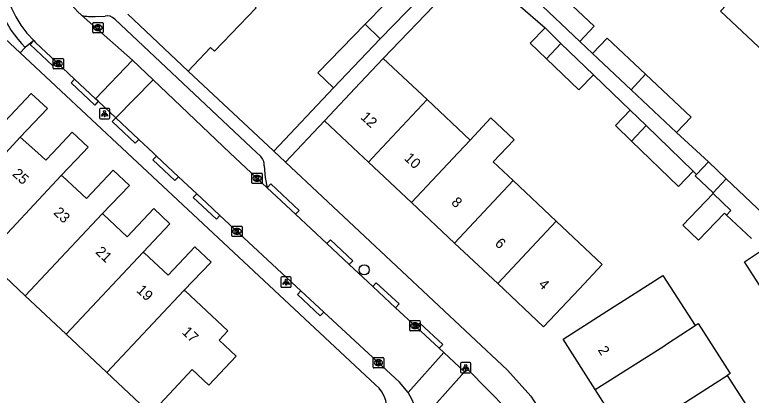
# Model space of a CAD drawing. Extents: x 158474 to 159560, y 388525 to 389605.
# Drawn here: x 159116.3 to 159187.2, y 389226.6 to 389263.3 of the extents above; entities that cross this region are included whole.
import ezdxf

# ---------------------------------------------------------------- set-up
doc = ezdxf.new("R2010")
doc.units = 0
for name, color, linetype in [('IMGEO_Boom', 7, 'Continuous'), ('IMGEO_Kolk', 7, 'Continuous'), ('IMGEO_Lichtpunt', 7, 'Continuous'), ('IMGEO_Muur', 7, 'Continuous'), ('IMGEO_Pand', 7, 'Continuous'), ('IMGEO_Pand_nummerreeks', 7, 'Continuous'), ('IMGEO_Rijbaan_lokaal_open', 7, 'Continuous'), ('IMGEO_Voetpad_open', 7, 'Continuous')]:
    doc.layers.add(name, color=color, linetype=linetype)

msp = doc.modelspace()

# ---------------------------------------------------------------- linework, layer by layer
at = {"layer": 'IMGEO_Boom'}
msp.add_circle((159149.978, 389238.712), 0.489, dxfattribs=at)
at = {"layer": 'IMGEO_Kolk'}
for p, q in [((159123.839, 389261.615), (159123.839, 389262.467)), ((159123.914, 389262.541), (159124.766, 389262.541)), ((159124.327, 389262.321), (159124.352, 389262.321)), ((159124.84, 389262.467), (159124.84, 389261.615)), ((159124.766, 389261.541), (159123.914, 389261.541)), ((159124.35, 389261.761), (159124.325, 389261.761)), ((159120.009, 389258.151), (159120.009, 389259.003)), ((159120.084, 389259.077), (159120.936, 389259.077)), ((159120.497, 389258.857), (159120.522, 389258.857)), ((159121.01, 389259.003), (159121.01, 389258.151)), ((159120.936, 389258.077), (159120.084, 389258.077)), ((159120.52, 389258.297), (159120.495, 389258.297)), ((159139.159, 389247.11), (159139.159, 389247.962)), ((159139.234, 389248.036), (159140.086, 389248.036)), ((159139.647, 389247.816), (159139.672, 389247.816)), ((159140.16, 389247.962), (159140.16, 389247.11)), ((159140.086, 389247.036), (159139.234, 389247.036)), ((159139.67, 389247.256), (159139.645, 389247.256)), ((159137.223, 389242.005), (159137.223, 389242.857)), ((159137.298, 389242.931), (159138.15, 389242.931)), ((159138.224, 389242.857), (159138.224, 389242.005)), ((159137.734, 389242.151), (159137.709, 389242.151)), ((159137.711, 389242.711), (159137.736, 389242.711)), ((159138.15, 389241.931), (159137.298, 389241.931)), ((159154.364, 389232.906), (159154.364, 389233.758)), ((159154.439, 389233.832), (159155.291, 389233.832)), ((159154.852, 389233.612), (159154.877, 389233.612)), ((159155.365, 389233.758), (159155.365, 389232.906)), ((159154.875, 389233.052), (159154.85, 389233.052)), ((159155.291, 389232.832), (159154.439, 389232.832)), ((159150.849, 389229.339), (159150.849, 389230.191)), ((159150.924, 389230.265), (159151.776, 389230.265)), ((159151.337, 389230.045), (159151.362, 389230.045)), ((159151.85, 389230.191), (159151.85, 389229.339)), ((159151.36, 389229.485), (159151.335, 389229.485)), ((159151.776, 389229.265), (159150.924, 389229.265))]:
    msp.add_line(p, q, dxfattribs=at)
for points in [[(159123.839, 389261.615), (159123.839, 389262.467)], [(159123.914, 389262.541), (159124.766, 389262.541)], [(159124.16, 389262.241), (159124.283, 389262.241), (159124.283, 389262.09), (159124.413, 389262.241), (159124.577, 389262.241), (159124.431, 389262.09), (159124.584, 389261.841), (159124.432, 389261.841), (159124.347, 389262.005), (159124.283, 389261.938), (159124.283, 389261.841), (159124.16, 389261.841), (159124.16, 389262.241)], [(159124.84, 389262.467), (159124.84, 389261.615)], [(159124.766, 389261.541), (159123.914, 389261.541)], [(159120.009, 389258.151), (159120.009, 389259.003)], [(159120.084, 389259.077), (159120.936, 389259.077)], [(159120.33, 389258.777), (159120.453, 389258.777), (159120.453, 389258.626), (159120.583, 389258.777), (159120.747, 389258.777), (159120.601, 389258.626), (159120.754, 389258.377), (159120.602, 389258.377), (159120.517, 389258.541), (159120.453, 389258.474), (159120.453, 389258.377), (159120.33, 389258.377), (159120.33, 389258.777)], [(159121.01, 389259.003), (159121.01, 389258.151)], [(159120.936, 389258.077), (159120.084, 389258.077)], [(159139.159, 389247.11), (159139.159, 389247.962)], [(159139.234, 389248.036), (159140.086, 389248.036)], [(159139.48, 389247.736), (159139.603, 389247.736), (159139.603, 389247.585), (159139.733, 389247.736), (159139.897, 389247.736), (159139.751, 389247.585), (159139.904, 389247.336), (159139.752, 389247.336), (159139.667, 389247.5), (159139.603, 389247.433), (159139.603, 389247.336), (159139.48, 389247.336), (159139.48, 389247.736)], [(159140.16, 389247.962), (159140.16, 389247.11)], [(159140.086, 389247.036), (159139.234, 389247.036)], [(159137.223, 389242.005), (159137.223, 389242.857)], [(159137.298, 389242.931), (159138.15, 389242.931)], [(159138.224, 389242.857), (159138.224, 389242.005)], [(159137.544, 389242.631), (159137.667, 389242.631), (159137.667, 389242.48), (159137.797, 389242.631), (159137.961, 389242.631), (159137.815, 389242.48), (159137.968, 389242.231), (159137.816, 389242.231), (159137.731, 389242.395), (159137.667, 389242.328), (159137.667, 389242.231), (159137.544, 389242.231), (159137.544, 389242.631)], [(159138.15, 389241.931), (159137.298, 389241.931)], [(159154.364, 389232.906), (159154.364, 389233.758)], [(159154.439, 389233.832), (159155.291, 389233.832)], [(159155.365, 389233.758), (159155.365, 389232.906)], [(159154.685, 389233.532), (159154.808, 389233.532), (159154.808, 389233.381), (159154.938, 389233.532), (159155.102, 389233.532), (159154.956, 389233.381), (159155.109, 389233.132), (159154.957, 389233.132), (159154.872, 389233.296), (159154.808, 389233.229), (159154.808, 389233.132), (159154.685, 389233.132), (159154.685, 389233.532)], [(159155.291, 389232.832), (159154.439, 389232.832)], [(159150.849, 389229.339), (159150.849, 389230.191)], [(159150.924, 389230.265), (159151.776, 389230.265)], [(159151.85, 389230.191), (159151.85, 389229.339)], [(159151.17, 389229.965), (159151.293, 389229.965), (159151.293, 389229.814), (159151.423, 389229.965), (159151.587, 389229.965), (159151.441, 389229.814), (159151.594, 389229.565), (159151.442, 389229.565), (159151.357, 389229.729), (159151.293, 389229.662), (159151.293, 389229.565), (159151.17, 389229.565), (159151.17, 389229.965)], [(159151.776, 389229.265), (159150.924, 389229.265)]]:
    msp.add_lwpolyline(points, dxfattribs=at)
for centre, start, end in [((159123.916, 389262.465), 91.55205, 178.44795), ((159123.916, 389262.465), 91.55205, 178.44795), ((159124.764, 389262.465), 1.55205, 88.44795), ((159124.764, 389262.465), 1.55205, 88.44795), ((159123.916, 389261.617), 181.55205, 268.44795), ((159123.916, 389261.617), 181.55205, 268.44795), ((159124.764, 389261.617), 271.55205, 358.44795), ((159124.764, 389261.617), 271.55205, 358.44795), ((159120.086, 389259.001), 91.55205, 178.44795), ((159120.086, 389259.001), 91.55205, 178.44795), ((159120.934, 389259.001), 1.55205, 88.44795), ((159120.934, 389259.001), 1.55205, 88.44795), ((159120.086, 389258.153), 181.55205, 268.44795), ((159120.086, 389258.153), 181.55205, 268.44795), ((159120.934, 389258.153), 271.55205, 358.44795), ((159120.934, 389258.153), 271.55205, 358.44795), ((159139.236, 389247.96), 91.55205, 178.44795), ((159139.236, 389247.96), 91.55205, 178.44795), ((159140.084, 389247.96), 1.55205, 88.44795), ((159140.084, 389247.96), 1.55205, 88.44795), ((159139.236, 389247.112), 181.55205, 268.44795), ((159139.236, 389247.112), 181.55205, 268.44795), ((159140.084, 389247.112), 271.55205, 358.44795), ((159140.084, 389247.112), 271.55205, 358.44795), ((159137.3, 389242.855), 91.55205, 178.44795), ((159137.3, 389242.855), 91.55205, 178.44795), ((159138.148, 389242.855), 1.55205, 88.44795), ((159138.148, 389242.855), 1.55205, 88.44795), ((159137.3, 389242.007), 181.55205, 268.44795), ((159137.3, 389242.007), 181.55205, 268.44795), ((159138.148, 389242.007), 271.55205, 358.44795), ((159138.148, 389242.007), 271.55205, 358.44795), ((159154.441, 389233.756), 91.55205, 178.44795), ((159154.441, 389233.756), 91.55205, 178.44795), ((159155.289, 389233.756), 1.55205, 88.44795), ((159155.289, 389233.756), 1.55205, 88.44795), ((159154.441, 389232.908), 181.55205, 268.44795), ((159154.441, 389232.908), 181.55205, 268.44795), ((159155.289, 389232.908), 271.55205, 358.44795), ((159155.289, 389232.908), 271.55205, 358.44795), ((159150.926, 389230.189), 91.55205, 178.44795), ((159150.926, 389230.189), 91.55205, 178.44795), ((159151.774, 389230.189), 1.55205, 88.44795), ((159151.774, 389230.189), 1.55205, 88.44795), ((159150.926, 389229.341), 181.55205, 268.44795), ((159150.926, 389229.341), 181.55205, 268.44795), ((159151.774, 389229.341), 271.55205, 358.44795), ((159151.774, 389229.341), 271.55205, 358.44795)]:
    msp.add_arc(centre, 0.0765, start, end, dxfattribs=at)
for centre, major_axis, ratio, start_param, end_param in [((159124.326, 389262.041), (-0.387, 0.002), 0.722429, 4.712389, 7.853982), ((159124.351, 389262.041), (-0.39, 0.002), 0.717154, 1.570796, 4.712389), ((159120.496, 389258.577), (-0.387, 0.002), 0.722429, 4.712389, 7.853982), ((159120.521, 389258.577), (-0.39, 0.002), 0.717154, 1.570796, 4.712389), ((159139.646, 389247.536), (-0.387, 0.002), 0.722429, 4.712389, 7.853982), ((159139.671, 389247.536), (-0.39, 0.002), 0.717154, 1.570796, 4.712389), ((159137.71, 389242.431), (-0.387, 0.002), 0.722429, 4.712389, 7.853982), ((159137.735, 389242.431), (-0.39, 0.002), 0.717154, 1.570796, 4.712389), ((159154.851, 389233.332), (-0.387, 0.002), 0.722429, 4.712389, 7.853982), ((159154.876, 389233.332), (-0.39, 0.002), 0.717154, 1.570796, 4.712389), ((159151.336, 389229.765), (-0.387, 0.002), 0.722429, 4.712389, 7.853982), ((159151.361, 389229.765), (-0.39, 0.002), 0.717154, 1.570796, 4.712389)]:
    msp.add_ellipse(centre, major_axis=major_axis, ratio=ratio, start_param=start_param, end_param=end_param, dxfattribs=at)
at = {"layer": 'IMGEO_Lichtpunt'}
for p, q in [((159124.475, 389254.156), (159124.475, 389253.349)), ((159124.475, 389254.156), (159124.475, 389253.349)), ((159125.377, 389254.251), (159124.569, 389254.251)), ((159125.377, 389254.251), (159124.569, 389254.251)), ((159125.471, 389253.349), (159125.471, 389254.156)), ((159125.471, 389253.349), (159125.471, 389254.156)), ((159124.569, 389253.255), (159125.377, 389253.255)), ((159124.569, 389253.255), (159125.377, 389253.255)), ((159141.956, 389237.935), (159141.956, 389237.128)), ((159141.956, 389237.935), (159141.956, 389237.128)), ((159142.858, 389238.03), (159142.05, 389238.03)), ((159142.858, 389238.03), (159142.05, 389238.03)), ((159142.952, 389237.128), (159142.952, 389237.935)), ((159142.952, 389237.128), (159142.952, 389237.935)), ((159142.05, 389237.034), (159142.858, 389237.034)), ((159142.05, 389237.034), (159142.858, 389237.034)), ((159159.25, 389229.704), (159159.25, 389228.897)), ((159159.25, 389229.704), (159159.25, 389228.897)), ((159160.152, 389229.799), (159159.344, 389229.799)), ((159160.152, 389229.799), (159159.344, 389229.799)), ((159160.246, 389228.897), (159160.246, 389229.704)), ((159160.246, 389228.897), (159160.246, 389229.704)), ((159159.344, 389228.803), (159160.152, 389228.803)), ((159159.344, 389228.803), (159160.152, 389228.803))]:
    msp.add_line(p, q, dxfattribs=at)
for points in [[(159124.849, 389253.82), (159124.888, 389253.792), (159124.7, 389253.53), (159124.662, 389253.557), (159124.849, 389253.82)], [(159124.951, 389253.772), (159124.998, 389253.772), (159124.998, 389253.45), (159124.951, 389253.45), (159124.951, 389253.772)], [(159125.061, 389253.792), (159125.099, 389253.819), (159125.286, 389253.557), (159125.247, 389253.529), (159125.061, 389253.792)], [(159142.33, 389237.599), (159142.369, 389237.571), (159142.181, 389237.309), (159142.143, 389237.336), (159142.33, 389237.599)], [(159142.432, 389237.551), (159142.479, 389237.551), (159142.479, 389237.229), (159142.432, 389237.229), (159142.432, 389237.551)], [(159142.542, 389237.571), (159142.58, 389237.598), (159142.767, 389237.336), (159142.728, 389237.308), (159142.542, 389237.571)], [(159159.624, 389229.368), (159159.663, 389229.34), (159159.475, 389229.078), (159159.437, 389229.105), (159159.624, 389229.368)], [(159159.726, 389229.32), (159159.773, 389229.32), (159159.773, 389228.998), (159159.726, 389228.998), (159159.726, 389229.32)], [(159159.836, 389229.34), (159159.874, 389229.367), (159160.061, 389229.105), (159160.022, 389229.077), (159159.836, 389229.34)]]:
    msp.add_lwpolyline(points, dxfattribs=at)
for centre in [(159124.974, 389253.954), (159142.455, 389237.733), (159159.749, 389229.502)]:
    msp.add_circle(centre, 0.0994, dxfattribs=at)
for centre, start, end in [((159124.569, 389254.156), 90, 180), ((159124.569, 389254.156), 90, 180), ((159125.377, 389254.156), 0, 90), ((159125.377, 389254.156), 0, 90), ((159124.569, 389253.349), 180, 270), ((159124.569, 389253.349), 180, 270), ((159125.377, 389253.349), 270, 0), ((159125.377, 389253.349), 270, 360), ((159142.05, 389237.935), 90, 180), ((159142.05, 389237.935), 90, 180), ((159142.858, 389237.935), 0, 90), ((159142.858, 389237.935), 0, 90), ((159142.05, 389237.128), 180, 270), ((159142.05, 389237.128), 180, 270), ((159142.858, 389237.128), 270, 0), ((159142.858, 389237.128), 270, 360), ((159159.344, 389229.704), 90, 180), ((159159.344, 389229.704), 90, 180), ((159160.152, 389229.704), 0, 90), ((159160.152, 389229.704), 0, 90), ((159159.344, 389228.897), 180, 270), ((159159.344, 389228.897), 180, 270), ((159160.152, 389228.897), 270, 0), ((159160.152, 389228.897), 270, 360)]:
    msp.add_arc(centre, 0.0946, start, end, dxfattribs=at)
at = {"layer": 'IMGEO_Muur'}
msp.add_lwpolyline([(159133.016, 389257.865), (159138.79, 389252.461)], dxfattribs=at)
at = {"layer": 'IMGEO_Pand'}
for points in [[(159188.466, 389259.707), (159184.276, 389263.64), (159186.497, 389266.007), (159189.918, 389269.653), (159194.129, 389265.701)], [(159150.065, 389262.38), (159153.842, 389266.258)], [(159137.728, 389265.718), (159139.557, 389263.972), (159135.556, 389259.78), (159135.167, 389260.147), (159133.016, 389257.865)], [(159167.923, 389266.171), (159172.132, 389262.205), (159170.748, 389260.713)], [(159155.297, 389264.887), (159151.496, 389260.985)], [(159170.748, 389260.713), (159166.528, 389264.689)], [(159133.016, 389257.865), (159127.201, 389263.347)], [(159147.008, 389256.267), (159145.504, 389257.697), (159150.065, 389262.38)], [(159151.496, 389260.985), (159150.065, 389262.38)], [(159167.525, 389259.05), (159165.97, 389260.553), (159167.387, 389262.018)], [(159167.387, 389262.018), (159168.919, 389260.536)], [(159151.496, 389260.985), (159147.008, 389256.267)], [(159168.919, 389260.536), (159167.525, 389259.05)], [(159172.045, 389257.513), (159168.919, 389260.536)], [(159177.067, 389257.556), (159173.359, 389261.049), (159171.963, 389259.568)], [(159146.157, 389253.084), (159149.585, 389256.725), (159151.808, 389259.087)], [(159151.808, 389259.087), (159156.025, 389255.117)], [(159171.963, 389259.568), (159175.673, 389256.072)], [(159167.525, 389259.05), (159170.628, 389256.048), (159172.045, 389257.513)], [(159175.673, 389256.072), (159177.067, 389257.556)], [(159177.067, 389257.556), (159181.454, 389253.422), (159180.059, 389251.94)], [(159112.974, 389255.247), (159113.058, 389255.168), (159115.361, 389253.005), (159117.91, 389255.719), (159119.475, 389254.248), (159116.86, 389251.5)], [(159180.059, 389251.94), (159175.673, 389256.072)], [(159150.384, 389249.105), (159151.224, 389250), (159156.025, 389255.117)], [(159156.025, 389255.117), (159160.171, 389251.215)], [(159175.576, 389254.098), (159174.159, 389252.633), (159175.718, 389251.126)], [(159177.112, 389252.612), (159175.576, 389254.098)], [(159150.384, 389249.105), (159149.433, 389250), (159146.157, 389253.084)], [(159160.171, 389251.215), (159162.172, 389253.348), (159164.406, 389251.251), (159162.401, 389249.115), (159164.318, 389247.311)], [(159175.718, 389251.126), (159177.112, 389252.612)], [(159177.112, 389252.612), (159181.647, 389248.225)], [(159109.469, 389243.613), (159115.454, 389250), (159116.86, 389251.5)], [(159116.86, 389251.5), (159118.558, 389250), (159119.312, 389249.291), (159119.978, 389250), (159121.847, 389251.989), (159123.394, 389250.535), (159122.885, 389250), (159120.8, 389247.81)], [(159160.171, 389251.215), (159159.031, 389250), (159154.529, 389245.203)], [(159181.647, 389248.225), (159180.231, 389246.76), (159175.718, 389251.126)], [(159154.529, 389245.203), (159150.384, 389249.105)], [(159181.982, 389247.906), (159183.134, 389249.117)], [(159183.134, 389249.117), (159184.844, 389247.491)], [(159120.8, 389247.81), (159113.404, 389239.917)], [(159120.8, 389247.81), (159120.92, 389247.754), (159123.223, 389245.591), (159125.798, 389248.332), (159127.367, 389246.859), (159124.74, 389244.12)], [(159183.564, 389246.125), (159181.844, 389247.761), (159181.982, 389247.906)], [(159158.677, 389241.299), (159164.318, 389247.311)], [(159164.318, 389247.311), (159168.471, 389243.402)], [(159183.564, 389246.125), (159184.844, 389247.491)], [(159184.844, 389247.491), (159188.987, 389243.55), (159188.267, 389242.793)], [(159184.868, 389244), (159184.666, 389244.192), (159182.176, 389241.573), (159180.657, 389243.018), (159183.565, 389246.076)], [(159183.565, 389246.076), (159183.589, 389246.101), (159183.564, 389246.125)], [(159183.565, 389246.076), (159185.29, 389244.44), (159184.868, 389244)], [(159158.677, 389241.299), (159154.529, 389245.203)], [(159124.74, 389244.12), (159124.849, 389244.079), (159127.16, 389241.907), (159129.702, 389244.613), (159131.269, 389243.14), (159128.68, 389240.42)], [(159124.74, 389244.12), (159117.338, 389236.221)], [(159187.255, 389241.729), (159184.868, 389244)], [(159168.471, 389243.402), (159172.905, 389239.228), (159170.682, 389236.866), (159167.255, 389233.225), (159162.83, 389237.39)], [(159162.83, 389237.39), (159168.471, 389243.402)], [(159128.68, 389240.42), (159128.774, 389240.37), (159131.086, 389238.197), (159133.655, 389240.933), (159135.225, 389239.458), (159132.62, 389236.73)], [(159162.83, 389237.39), (159158.677, 389241.299)], [(159121.272, 389232.525), (159128.68, 389240.42)], [(159188.032, 389237.238), (159186.585, 389239.499), (159188.33, 389240.637)], [(159117.338, 389236.221), (159113.404, 389239.917)], [(159172.23, 389227.193), (159169.129, 389232.053), (159173.345, 389234.743), (159175.717, 389236.256), (159176.074, 389236.484), (159178.732, 389238.18), (159181.855, 389233.341)], [(159132.62, 389236.73), (159132.732, 389236.692), (159136.838, 389232.835), (159136.011, 389231.954), (159137.661, 389230.404), (159135.028, 389227.602), (159133.422, 389229.111), (159129.43, 389224.862), (159125.207, 389228.829)], [(159132.62, 389236.73), (159125.207, 389228.829)], [(159121.272, 389232.525), (159117.338, 389236.221)], [(159181.855, 389233.341), (159182.141, 389233.55), (159185.215, 389228.732), (159184.941, 389228.553)], [(159172.23, 389227.193), (159178.813, 389231.377), (159179.1, 389231.56), (159181.855, 389233.341)], [(159125.207, 389228.829), (159121.272, 389232.525)], [(159175.3, 389222.383), (159182.17, 389226.77), (159184.941, 389228.553)], [(159184.941, 389228.553), (159188.011, 389223.741)], [(159175.3, 389222.383), (159172.23, 389227.193)]]:
    msp.add_lwpolyline(points, dxfattribs=at)
at = {"layer": 'IMGEO_Rijbaan_lokaal_open'}
for points in [[(159122.724, 389263.295), (159122.765, 389263.24)], [(159127.649, 389258.91), (159122.765, 389263.24)], [(159118.146, 389260.804), (159118.337, 389260.62), (159120.343, 389258.735)], [(159120.343, 389258.735), (159122.09, 389257.093)], [(159124.114, 389255.191), (159127.649, 389258.91)], [(159127.649, 389258.91), (159129.643, 389257.015)], [(159122.09, 389257.093), (159124.114, 389255.191)], [(159126.064, 389253.359), (159129.643, 389257.015)], [(159129.643, 389257.015), (159137.025, 389250), (159140.63, 389246.626)], [(159124.369, 389254.952), (159124.114, 389255.191)], [(159126.064, 389253.359), (159124.369, 389254.952)], [(159128.271, 389251.285), (159126.064, 389253.359)], [(159129.98, 389249.679), (159129.638, 389250), (159128.271, 389251.285)], [(159132.094, 389247.692), (159129.98, 389249.679)], [(159133.849, 389246.043), (159132.094, 389247.692)], [(159140.63, 389246.626), (159143.357, 389244.072)], [(159136.088, 389243.951), (159134.784, 389245.164), (159133.849, 389246.043)], [(159143.876, 389236.712), (159136.088, 389243.951)], [(159143.357, 389244.072), (159146.381, 389241.241)], [(159146.381, 389241.241), (159148.539, 389239.221)], [(159148.539, 389239.221), (159150.311, 389237.562), (159150.791, 389237.116)], [(159150.791, 389237.116), (159152.99, 389235.073)], [(159146.089, 389234.656), (159143.876, 389236.712)], [(159152.99, 389235.073), (159155.003, 389233.203)], [(159154.202, 389226.906), (159153.37, 389227.888), (159146.089, 389234.656)], [(159155.003, 389233.203), (159157.202, 389231.16)], [(159157.65, 389230.744), (159154.202, 389226.906)], [(159157.202, 389231.16), (159157.65, 389230.744)], [(159157.65, 389230.744), (159159.642, 389228.893)], [(159159.642, 389228.893), (159155.096, 389223.833)], [(159159.642, 389228.893), (159159.984, 389229.07), (159163.734, 389225.269), (159163.447, 389225.021), (159164.655, 389223.314), (159165.218, 389222.426)]]:
    msp.add_lwpolyline(points, dxfattribs=at)
for centre, radius, start, end in [((159124.945, 389267.72), 9.698, 136.79674, 225.48549), ((159126.316, 389267.652), 5.647, 162.23059, 230.49236), ((159149.677, 389223.923), 5.42, 359.04795, 33.39369)]:
    msp.add_arc(centre, radius, start, end, dxfattribs=at)
at = {"layer": 'IMGEO_Voetpad_open'}
for points in [[(159151.808, 389259.087), (159159.132, 389266.728)], [(159162.207, 389266.568), (159167.387, 389262.018)], [(159110.389, 389265.646), (159116.849, 389259.611)], [(159124.078, 389263.137), (159125.032, 389263.172)], [(159125.948, 389262.881), (159139.621, 389250), (159139.916, 389249.722)], [(159118.146, 389260.804), (159117.341, 389260.138)], [(159120.343, 389258.735), (159119.998, 389258.374), (159117.814, 389260.431), (159118.146, 389260.804)], [(159171.963, 389259.568), (159170.748, 389260.713)], [(159116.849, 389259.611), (159117.341, 389260.138)], [(159116.849, 389259.611), (159127.136, 389250), (159151.057, 389227.651)], [(159141.271, 389250.138), (159141.23, 389250.177), (159133.016, 389257.865)], [(159124.369, 389254.952), (159124.025, 389254.591), (159121.746, 389256.732), (159122.09, 389257.093)], [(159172.045, 389257.513), (159173.012, 389256.577), (159175.576, 389254.098)], [(159147.008, 389256.267), (159141.271, 389250.138)], [(159128.271, 389251.285), (159127.927, 389250.923), (159125.72, 389252.997), (159126.064, 389253.359)], [(159142.406, 389249.076), (159146.157, 389253.084)], [(159183.134, 389249.117), (159180.059, 389251.94)], [(159141.271, 389250.138), (159142.406, 389249.076)], [(159132.094, 389247.692), (159131.749, 389247.331), (159129.635, 389249.318), (159129.98, 389249.679)], [(159140.352, 389248.723), (159140.423, 389247.609), (159140.63, 389246.626)], [(159142.406, 389249.076), (159163.783, 389229.067), (159166.016, 389226.539), (159169.184, 389221.6), (159175.321, 389212.031), (159176.838, 389209.665), (159185.06, 389196.846), (159185.632, 389195.955), (159187.463, 389195.888), (159188.016, 389196.245), (159190.823, 389198.057)], [(159181.647, 389248.225), (159181.982, 389247.906)], [(159140.63, 389246.626), (159140.973, 389246.989), (159143.7, 389244.435), (159143.357, 389244.072)], [(159136.088, 389243.951), (159135.745, 389243.588), (159133.506, 389245.68), (159133.849, 389246.043)], [(159146.381, 389241.241), (159146.724, 389241.604), (159148.882, 389239.584), (159148.539, 389239.221)], [(159150.791, 389237.116), (159151.133, 389237.479), (159153.332, 389235.436), (159152.99, 389235.073)], [(159146.089, 389234.656), (159145.749, 389234.29), (159143.537, 389236.347), (159143.876, 389236.712)], [(159155.003, 389233.203), (159155.345, 389233.566), (159157.544, 389231.523), (159157.202, 389231.16)]]:
    msp.add_lwpolyline(points, dxfattribs=at)
for centre, radius, start, end in [((159124.944, 389267.72), 10.737, 136.79166, 224.91945), ((159123.685, 389266.544), 3.43, 254.44451, 276.58458), ((159125.217, 389262.167), 1.022, 44.32868, 100.42272), ((159139.136, 389248.787), 1.218, 356.99486, 50.16156), ((159149.306, 389225.44), 2.82, 336.28523, 51.61793)]:
    msp.add_arc(centre, radius, start, end, dxfattribs=at)

# ---------------------------------------------------------------- texts
at = {"layer": 'IMGEO_Pand_nummerreeks'}
for s, rotation, p in [('12', 316.73276, (159149.559, 389253.342)), ('10', 316.73276, (159153.761, 389249.388)), ('25', 316.81617, (159116.025, 389247.872)), ('8', 316.73276, (159158.293, 389245.122)), ('23', 316.81617, (159119.985, 389244.156)), ('6', 316.73276, (159162.486, 389241.174)), ('21', 316.81617, (159124.028, 389240.363)), ('19', 316.81617, (159127.972, 389236.662)), ('4', 316.73276, (159166.683, 389237.224)), ('17', 316.81617, (159132.356, 389232.639)), ('2', 302.54379, (159172.436, 389231.002))]:
    msp.add_text(s, height=1, rotation=rotation, dxfattribs=at).set_placement(p)

doc.saveas('drawing.dxf')
